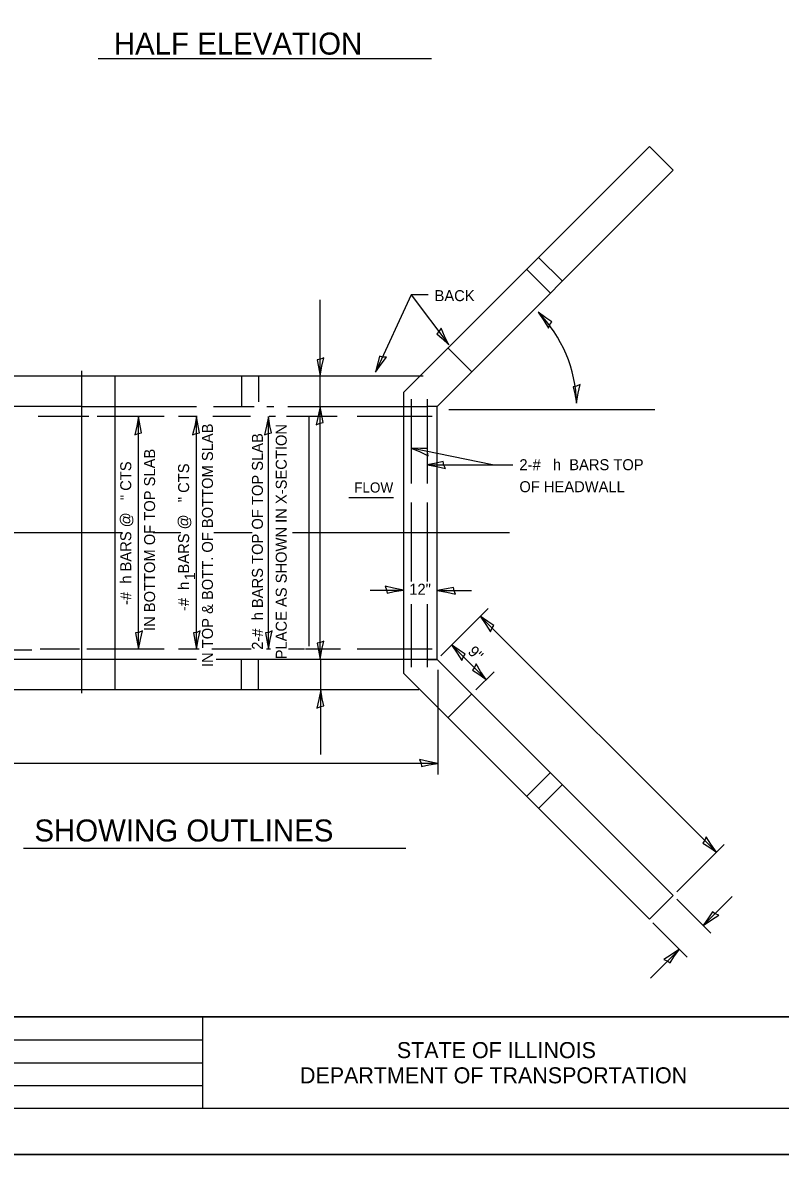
# Model space of a CAD drawing. Extents: x 2133490 to 2172050, y 2138301 to 2145980.
# Drawn here: x 2160761 to 2161174, y 2144574 to 2145192 of the extents above; entities that cross this region are included whole.
import ezdxf

# ---------------------------------------------------------------- set-up
doc = ezdxf.new("R2010")
doc.units = 0
for name, color, linetype in [('Level 40', 7, 'Continuous'), ('Level 63', 7, 'Continuous'), ('ROW_PR_Notes', 7, 'Continuous'), ('Sheets_50 Reference Boundary', 7, 'Continuous'), ('Sheets_General Details', 7, 'Continuous'), ('Sheets_Printer Plotting Border', 7, 'Continuous')]:
    doc.layers.add(name, color=color, linetype=linetype)

msp = doc.modelspace()

# ---------------------------------------------------------------- linework, layer by layer
at = {"layer": 'Level 40'}
for p, q in [((2161055.15, 2145050.8), (2161042.14, 2145063.81)), ((2161048.64, 2145044.29), (2161035.63, 2145057.3)), ((2160880.13, 2144999.06), (2160880.13, 2144982.5)), ((2160889.33, 2144999.06), (2160889.33, 2144985.05)), ((2160792.73, 2144982.5), (2160723.73, 2144982.5)), ((2160792.73, 2144982.5), (2160855.6, 2144982.5)), ((2160864.84, 2144982.5), (2160887.03, 2144982.5)), ((2160893.95, 2144982.5), (2160897.68, 2144982.5)), ((2160905.32, 2144982.5), (2160981.33, 2144982.5)), ((2160815.12, 2144913.5), (2160426.1, 2144913.5)), ((2160846.9, 2144913.5), (2160831.81, 2144913.5)), ((2160885.96, 2144913.5), (2160865.01, 2144913.5)), ((2161026.31, 2144913.5), (2160907.98, 2144913.5)), ((2160792.73, 2144844.5), (2160723.73, 2144844.5)), ((2160855.6, 2144844.5), (2160792.73, 2144844.5)), ((2160986.85, 2144844.5), (2160866.26, 2144844.5)), ((2160880.13, 2144827.94), (2160880.13, 2144844.5)), ((2160889.33, 2144827.94), (2160889.33, 2144844.5)), ((2161048.64, 2144782.7), (2161035.63, 2144769.69)), ((2161055.15, 2144776.2), (2161042.14, 2144763.19))]:
    msp.add_line(p, q, dxfattribs=at)
at = {"layer": 'Level 63'}
for p, q in [((2160950.32, 2144882.32), (2160968.45, 2144882.32)), ((2160986.85, 2144882.12), (2161005.56, 2144882.12)), ((2160994.75, 2144852.4), (2161013.65, 2144833.5)), ((2161007.97, 2144827.82), (2161017.9, 2144837.74))]:
    msp.add_line(p, q, dxfattribs=at)
for points in [[(2161047.5, 2145025.23), (2161048.31, 2145027.16), (2161049.4, 2145028.67), (2161046.12, 2145030.87), (2161042, 2145033.83), (2161045.04, 2145029.35)], [(2160988.95, 2145025.27), (2160987.9, 2145023.47), (2160986.62, 2145022.11), (2160989.59, 2145019.5), (2160993.28, 2145016.02), (2160990.85, 2145020.87)], [(2160925.06, 2145009.06), (2160923.14, 2145008.24), (2160921.3, 2145007.93), (2160922.1, 2145004.06), (2160922.97, 2144999.06), (2160923.94, 2145004.39)], [(2160959.26, 2145009.3), (2160957.17, 2145009.37), (2160955.37, 2145009.86), (2160954.47, 2145006.01), (2160953.16, 2145001.11), (2160956.28, 2145005.54)], [(2161064.78, 2144994.36), (2161062.88, 2144993.5), (2161061.05, 2144993.14), (2161061.95, 2144989.29), (2161062.94, 2144984.32), (2161063.77, 2144989.67)], [(2160920.88, 2144972.5), (2160922.8, 2144973.32), (2160924.64, 2144973.63), (2160923.84, 2144977.5), (2160922.97, 2144982.5), (2160922, 2144977.17)], [(2160821.84, 2144966.98), (2160823.77, 2144967.8), (2160825.61, 2144968.11), (2160824.8, 2144971.98), (2160823.94, 2144976.98), (2160822.97, 2144971.65)], [(2160853.42, 2144966.98), (2160855.34, 2144967.8), (2160857.18, 2144968.11), (2160856.38, 2144971.98), (2160855.51, 2144976.98), (2160854.54, 2144971.65)], [(2160892.68, 2144966.98), (2160894.6, 2144967.8), (2160896.44, 2144968.11), (2160895.63, 2144971.98), (2160894.77, 2144976.98), (2160893.8, 2144971.65)], [(2160981.99, 2144955.62), (2160981.57, 2144957.67), (2160981.62, 2144959.54), (2160977.67, 2144959.51), (2160972.6, 2144959.65), (2160977.64, 2144957.64)], [(2160991.33, 2144948.59), (2160990.51, 2144950.51), (2160990.2, 2144952.36), (2160986.33, 2144951.55), (2160981.33, 2144950.68), (2160986.66, 2144949.71)], [(2160958.45, 2144884.41), (2160959.26, 2144882.49), (2160959.58, 2144880.65), (2160963.45, 2144881.46), (2160968.45, 2144882.32), (2160963.11, 2144883.29)], [(2160996.85, 2144880.03), (2160996.03, 2144881.95), (2160995.72, 2144883.79), (2160991.85, 2144882.98), (2160986.85, 2144882.12), (2160992.18, 2144881.15)], [(2161015.97, 2144859.48), (2161016.75, 2144861.41), (2161017.83, 2144862.94), (2161014.52, 2144865.1), (2161010.37, 2144868.03), (2161013.46, 2144863.57)], [(2160826.03, 2144860.02), (2160824.11, 2144859.2), (2160822.26, 2144858.89), (2160823.07, 2144855.02), (2160823.94, 2144850.02), (2160824.91, 2144855.35)], [(2160857.6, 2144860.02), (2160855.68, 2144859.2), (2160853.84, 2144858.89), (2160854.64, 2144855.02), (2160855.51, 2144850.02), (2160856.48, 2144855.35)], [(2160896.86, 2144860.02), (2160894.94, 2144859.2), (2160893.1, 2144858.89), (2160893.9, 2144855.02), (2160894.77, 2144850.02), (2160895.74, 2144855.35)], [(2160925.06, 2144854.5), (2160923.14, 2144853.68), (2160921.3, 2144853.37), (2160922.1, 2144849.5), (2160922.97, 2144844.5), (2160923.94, 2144849.83)], [(2161000.34, 2144843.85), (2161001.12, 2144845.79), (2161002.21, 2144847.31), (2160998.9, 2144849.48), (2160994.75, 2144852.4), (2160997.84, 2144847.94)], [(2161008.06, 2144842.05), (2161007.28, 2144840.11), (2161006.2, 2144838.59), (2161009.51, 2144836.42), (2161013.65, 2144833.5), (2161010.57, 2144837.95)], [(2160921.23, 2144817.94), (2160923.16, 2144818.76), (2160925, 2144819.07), (2160924.19, 2144822.94), (2160923.33, 2144827.94), (2160922.36, 2144822.61)], [(2160921.23, 2144817.94), (2160923.16, 2144818.76), (2160925, 2144819.07), (2160924.19, 2144822.94), (2160923.33, 2144827.94), (2160922.36, 2144822.61)], [(2160977.23, 2144789.85), (2160978.05, 2144787.93), (2160978.36, 2144786.09), (2160982.23, 2144786.9), (2160987.23, 2144787.76), (2160981.9, 2144788.73)], [(2161133.58, 2144747.77), (2161132.8, 2144745.84), (2161131.72, 2144744.32), (2161135.03, 2144742.15), (2161139.17, 2144739.23), (2161136.09, 2144743.68)], [(2161140.54, 2144704.95), (2161138.6, 2144705.73), (2161137.08, 2144706.81), (2161134.91, 2144703.51), (2161131.99, 2144699.36), (2161136.45, 2144702.44)], [(2161110.43, 2144680.76), (2161112.36, 2144679.98), (2161113.89, 2144678.89), (2161116.05, 2144682.2), (2161118.98, 2144686.35), (2161114.52, 2144683.26)]]:
    msp.add_lwpolyline(points, close=True, dxfattribs=at)
at = {"layer": 'ROW_PR_Notes'}
for p, q in [((2160801.84, 2145172.25), (2160983.81, 2145172.25)), ((2160968.45, 2144990.12), (2161102.64, 2145124.31)), ((2161115.65, 2145111.3), (2161102.64, 2145124.31)), ((2160986.85, 2144982.5), (2161115.65, 2145111.3)), ((2160922.97, 2144999.06), (2160922.97, 2145040.67)), ((2161005.71, 2145001.36), (2160992.7, 2145014.37)), ((2160792.73, 2145001.88), (2160792.73, 2144826.1)), ((2160979.23, 2144999.06), (2160453.58, 2144999.06)), ((2160811.13, 2144827.94), (2160811.13, 2144999.06)), ((2160922.97, 2144982.5), (2160922.97, 2144999.06)), ((2160968.45, 2144990.12), (2160968.45, 2144836.88)), ((2160922.97, 2144844.5), (2160922.97, 2144982.5)), ((2160972.59, 2144986.51), (2160972.59, 2144940.46)), ((2160981.33, 2144986.51), (2160981.33, 2144940.46)), ((2160986.85, 2144982.5), (2160981.33, 2144982.5)), ((2160986.85, 2144844.5), (2160986.85, 2144982.5)), ((2160796.77, 2144976.98), (2160769.17, 2144976.98)), ((2160837.97, 2144976.98), (2160801.34, 2144976.98)), ((2160823.94, 2144850.02), (2160823.94, 2144976.98)), ((2160855.96, 2144976.98), (2160845.75, 2144976.98)), ((2160855.51, 2144850.02), (2160855.51, 2144976.98)), ((2160884.94, 2144976.98), (2160864.48, 2144976.98)), ((2160894.77, 2144850.02), (2160894.77, 2144976.98)), ((2160898.57, 2144976.98), (2160895.17, 2144976.98)), ((2160932.21, 2144976.98), (2160904.61, 2144976.98)), ((2160916.97, 2144851.7), (2160916.97, 2144976.89)), ((2160984.17, 2144976.98), (2160943.22, 2144976.98)), ((2160947.18, 2144976.98), (2160943.22, 2144976.98)), ((2160993.28, 2144980.87), (2161105.58, 2144980.87)), ((2160981.33, 2144950.68), (2161028.12, 2144950.68)), ((2160938.7, 2144932.85), (2160963.02, 2144932.85)), ((2160972.59, 2144930.06), (2160972.59, 2144886.9)), ((2160981.33, 2144930.06), (2160981.33, 2144886.9)), ((2160972.59, 2144874.6), (2160972.59, 2144840.28)), ((2160981.33, 2144874.6), (2160981.33, 2144840.28)), ((2160988.8, 2144846.45), (2161014.62, 2144872.27)), ((2161010.37, 2144868.03), (2161139.17, 2144739.23)), ((2160765.78, 2144849.58), (2160744.34, 2144849.58)), ((2160791.73, 2144850.02), (2160770.29, 2144850.02)), ((2160837.97, 2144850.02), (2160795.64, 2144850.02)), ((2160857.02, 2144850.02), (2160845.75, 2144850.02)), ((2160885.39, 2144850.02), (2160863.95, 2144850.02)), ((2160895.98, 2144849.98), (2160893.64, 2144849.98)), ((2160914.46, 2144850.02), (2160905.67, 2144850.02)), ((2160934.06, 2144850.02), (2160914.95, 2144850.02)), ((2160984.17, 2144850.02), (2160943.22, 2144850.02)), ((2160923.33, 2144827.94), (2160923.33, 2144844.5)), ((2160981.33, 2144844.5), (2160986.85, 2144844.5)), ((2160986.85, 2144844.5), (2160986.85, 2144844.5)), ((2160986.85, 2144844.5), (2161115.65, 2144715.7)), ((2160968.45, 2144836.88), (2161102.64, 2144702.69)), ((2160987.23, 2144838.8), (2160987.23, 2144781.76)), ((2160976.79, 2144827.94), (2160453.58, 2144827.94)), ((2160923.33, 2144792.56), (2160923.33, 2144827.94)), ((2161005.71, 2144825.64), (2160992.7, 2144812.63)), ((2160987.23, 2144787.76), (2160712.23, 2144787.76)), ((2160761.07, 2144741.59), (2160969.66, 2144741.59)), ((2161117.6, 2144717.65), (2161143.42, 2144743.47)), ((2161115.65, 2144715.7), (2161102.64, 2144702.69)), ((2161117.6, 2144713.75), (2161136.23, 2144695.12)), ((2161147.71, 2144715.08), (2161131.99, 2144699.36)), ((2161104.59, 2144700.74), (2161123.22, 2144682.11)), ((2161118.98, 2144686.35), (2161103.29, 2144670.67))]:
    msp.add_line(p, q, dxfattribs=at)
for points in [[(2160981.92, 2145043.37), (2160972.72, 2145043.37), (2160953.16, 2145001.11)], [(2160981.92, 2145043.37), (2160972.72, 2145043.37), (2160993.28, 2145016.02)], [(2161017.09, 2144950.68), (2160972.6, 2144959.65)]]:
    msp.add_lwpolyline(points, dxfattribs=at)
msp.add_arc((2160989.61, 2144982.5), 73.35, 1.41972, 44.41663, dxfattribs=at)
at = {"layer": 'Sheets_50 Reference Boundary'}
msp.add_lwpolyline([(2160250.12, 2145649.45), (2161825.12, 2145649.45), (2161825.12, 2144649.46), (2160250.12, 2144649.46)], close=True, dxfattribs=at)
at = {"layer": 'Sheets_General Details'}
for p, q in [((2160250.12, 2144649.46), (2161825.12, 2144649.46)), ((2160858.84, 2144649.46), (2160858.84, 2144599.46)), ((2160398.84, 2144636.96), (2160858.84, 2144636.96)), ((2160398.84, 2144624.46), (2160858.84, 2144624.46)), ((2160398.84, 2144611.96), (2160858.84, 2144611.96)), ((2161850.12, 2144574.46), (2160150.12, 2144574.46))]:
    msp.add_line(p, q, dxfattribs=at)
msp.add_lwpolyline([(2160250.12, 2145649.46), (2161825.12, 2145649.46), (2161825.12, 2144599.46), (2160250.12, 2144599.46)], close=True, dxfattribs=at)
at = {"layer": 'Sheets_Printer Plotting Border'}
msp.add_lwpolyline([(2160150.12, 2144574.46), (2161850.12, 2144574.46), (2161850.12, 2145674.46), (2160150.12, 2145674.46)], close=True, dxfattribs=at)

# ---------------------------------------------------------------- texts
at = {"layer": 'Level 63'}
for s, height, p in [('HALF ELEVATION', 12, (2160810.42, 2145174.43)), ('12"', 6, (2160971.64, 2144879.74)), ('SHOWING OUTLINES', 12, (2160767.08, 2144745.15))]:
    msp.add_text(s, height=height, dxfattribs=at).set_placement(p)
for s, height, rotation, p in [('IN TOP & BOTT. OF BOTTOM SLAB', 6, 90, (2160864.51, 2144840.31)), ('PLACE AS SHOWN IN X-SECTION', 6, 90, (2160904.77, 2144844.51)), ('2-#  h BARS TOP OF TOP SLAB', 6, 90, (2160891.77, 2144849.75)), ('IN BOTTOM OF TOP SLAB', 6, 90, (2160832.94, 2144859.97)), ('   -#  h BARS @   " CTS', 6, 90, (2160819.94, 2144867.5)), ('   -#  h  BARS @   " CTS', 6, 90, (2160851.51, 2144864.14)), ('1', 5.68, 90, (2160854.71, 2144887.74)), ('9"', 6, 315, (2161003.17, 2144848.23))]:
    msp.add_text(s, height=height, rotation=rotation, dxfattribs=at).set_placement(p)
at = {"layer": 'ROW_PR_Notes'}
for s, height, p in [('BACK', 6, (2160985.43, 2145039.92)), ('2-#   h  BARS TOP', 6, (2161031.71, 2144947.7)), ('FLOW', 5.52, (2160941.54, 2144935.51)), ('OF HEADWALL', 6, (2161031.71, 2144935.7))]:
    msp.add_text(s, height=height, dxfattribs=at).set_placement(p)
at = {"layer": 'Sheets_General Details'}
for s, p in [('STATE OF ILLINOIS', (2160964.87, 2144626.96)), ('DEPARTMENT OF TRANSPORTATION', (2160912, 2144613.21))]:
    msp.add_text(s, height=8.7501, dxfattribs=at).set_placement(p)

doc.saveas('drawing.dxf')
